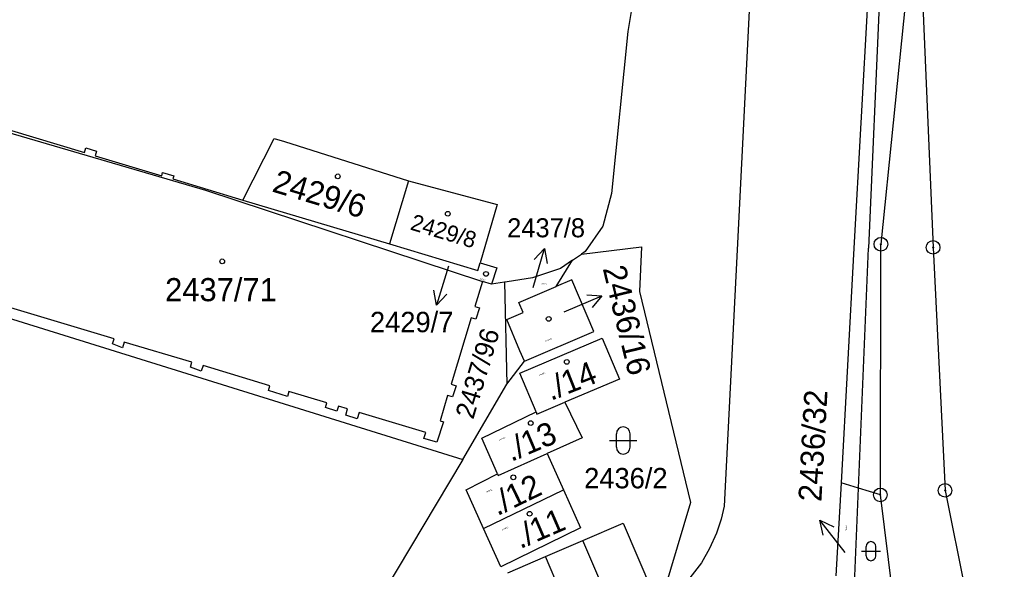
# Model space of a CAD drawing. Extents: x -822293 to -820259, y -1071573 to -1068794.
# Drawn here: x -820475.7 to -820402.5, y -1069530.7 to -1069490.3 of the extents above; entities that cross this region are included whole.
import ezdxf

# ---------------------------------------------------------------- set-up
doc = ezdxf.new("R2010")
doc.units = 0
for name, color, linetype in [('Vrstva 1', 7, 'Continuous'), ('Vrstva 13', 7, 'Continuous'), ('Vrstva 16', 7, 'Continuous'), ('Vrstva 18', 7, 'Continuous'), ('Vrstva 19', 7, 'Continuous'), ('Vrstva 24', 7, 'Continuous'), ('Vrstva 25', 7, 'Continuous')]:
    doc.layers.add(name, color=color, linetype=linetype)

msp = doc.modelspace()

# ---------------------------------------------------------------- linework, layer by layer
at = {"layer": 'Vrstva 1'}
for p, q in [((-820421.21, -1069472.29), (-820422.97, -1069507.22)), ((-820412.6, -1069475.2), (-820414.37, -1069507.12)), ((-820411.98, -1069476.49), (-820413.29, -1069507.11)), ((-820429.54, -1069482.5), (-820430.99, -1069491.17)), ((-820410.58, -1069488.98), (-820412.39, -1069506.82)), ((-820430.99, -1069491.17), (-820432.21, -1069503.1)), ((-820476.63, -1069498.58), (-820462.07, -1069502.84)), ((-820476.57, -1069498.39), (-820470.95, -1069500.08)), ((-820459.31, -1069503.57), (-820457.02, -1069499.04)), ((-820457.02, -1069499.04), (-820456.25, -1069499.27)), ((-820456.25, -1069499.27), (-820447.12, -1069502.15)), ((-820470.95, -1069500.08), (-820470.85, -1069499.74)), ((-820470.85, -1069499.74), (-820470.07, -1069499.97)), ((-820470.07, -1069499.97), (-820470.17, -1069500.31)), ((-820470.17, -1069500.31), (-820465.28, -1069501.78)), ((-820465.28, -1069501.78), (-820465.21, -1069501.54)), ((-820465.21, -1069501.54), (-820464.39, -1069501.78)), ((-820464.39, -1069501.78), (-820464.47, -1069502.02)), ((-820464.47, -1069502.02), (-820459.31, -1069503.57)), ((-820447.12, -1069502.15), (-820448.52, -1069506.8)), ((-820447.12, -1069502.15), (-820440.62, -1069503.89)), ((-820462.07, -1069502.84), (-820441.69, -1069509.56)), ((-820432.21, -1069503.1), (-820432.85, -1069505.5)), ((-820459.31, -1069503.57), (-820448.52, -1069506.8)), ((-820440.62, -1069503.89), (-820441.87, -1069508.19)), ((-820432.85, -1069505.5), (-820434.14, -1069507.36)), ((-820448.52, -1069506.8), (-820442.03, -1069508.74)), ((-820434.4, -1069507.54), (-820430, -1069507)), ((-820430, -1069507), (-820430.15, -1069510.3)), ((-820412.43, -1069525.25), (-820412.39, -1069506.82)), ((-820435.07, -1069508), (-820434.4, -1069507.54)), ((-820434.14, -1069507.36), (-820434.4, -1069507.54)), ((-820422.97, -1069507.22), (-820423.92, -1069526.08)), ((-820414.37, -1069507.12), (-820415.32, -1069524.37)), ((-820414.04, -1069524.76), (-820413.29, -1069507.11)), ((-820442.03, -1069508.74), (-820441.87, -1069508.19)), ((-820441.87, -1069508.19), (-820440.64, -1069508.56)), ((-820436.27, -1069509.94), (-820435.07, -1069508)), ((-820435.07, -1069508), (-820435.94, -1069508.6)), ((-820486.35, -1069509.2), (-820443.14, -1069522.65)), ((-820440.64, -1069508.56), (-820441.02, -1069509.76)), ((-820435.94, -1069508.6), (-820438, -1069509.3)), ((-820441.69, -1069509.56), (-820442.25, -1069511.39)), ((-820441.02, -1069509.76), (-820441.69, -1069509.56)), ((-820440.07, -1069509.62), (-820441.02, -1069509.76)), ((-820439.88, -1069509.59), (-820440.07, -1069509.62)), ((-820440.07, -1069509.62), (-820439.9, -1069517.1)), ((-820438, -1069509.3), (-820439.88, -1069509.59)), ((-820439.01, -1069511.11), (-820436.27, -1069509.94)), ((-820435.12, -1069509.45), (-820436.27, -1069509.94)), ((-820433.5, -1069513.24), (-820435.12, -1069509.45)), ((-820468.78, -1069513.78), (-820480.09, -1069510.39)), ((-820430.15, -1069510.3), (-820426.4, -1069525.8)), ((-820442.25, -1069511.39), (-820441.91, -1069511.5)), ((-820438.69, -1069511.84), (-820439.01, -1069511.11)), ((-820441.91, -1069511.5), (-820442.17, -1069512.33)), ((-820439.91, -1069512.36), (-820438.69, -1069511.84)), ((-820442.51, -1069512.22), (-820443.99, -1069517.11)), ((-820442.17, -1069512.33), (-820442.51, -1069512.22)), ((-820438.93, -1069514.65), (-820439.91, -1069512.36)), ((-820438.6, -1069515.41), (-820433.5, -1069513.24)), ((-820468.89, -1069514.15), (-820468.78, -1069513.78)), ((-820468.15, -1069514.43), (-820468.89, -1069514.15)), ((-820468.03, -1069514.01), (-820468.15, -1069514.43)), ((-820463.06, -1069515.5), (-820468.03, -1069514.01)), ((-820438.93, -1069516.3), (-820432.89, -1069513.73)), ((-820432.89, -1069513.73), (-820431.62, -1069516.73)), ((-820438.6, -1069515.41), (-820438.93, -1069514.65)), ((-820463.17, -1069515.87), (-820463.06, -1069515.5)), ((-820462.24, -1069515.74), (-820462.37, -1069516.15)), ((-820457.32, -1069517.22), (-820462.24, -1069515.74)), ((-820439.9, -1069517.1), (-820438.6, -1069515.41)), ((-820462.37, -1069516.15), (-820463.17, -1069515.87)), ((-820437.75, -1069519.15), (-820438.93, -1069516.3)), ((-820457.42, -1069517.57), (-820457.32, -1069517.22)), ((-820443.99, -1069517.11), (-820443.62, -1069517.22)), ((-820443.62, -1069517.22), (-820443.9, -1069518.05)), ((-820443.14, -1069522.65), (-820439.9, -1069517.1)), ((-820431.62, -1069516.73), (-820435.63, -1069518.43)), ((-820456.03, -1069518.01), (-820457.42, -1069517.57)), ((-820455.92, -1069517.64), (-820456.03, -1069518.01)), ((-820453.14, -1069518.48), (-820455.92, -1069517.64)), ((-820444.25, -1069517.95), (-820444.81, -1069519.8)), ((-820443.9, -1069518.05), (-820444.25, -1069517.95)), ((-820453.24, -1069518.82), (-820453.14, -1069518.48)), ((-820452.28, -1069518.73), (-820452.39, -1069519.09)), ((-820451.61, -1069518.93), (-820452.28, -1069518.73)), ((-820437.69, -1069519.31), (-820435.63, -1069518.43)), ((-820435.63, -1069518.43), (-820434.35, -1069521.05)), ((-820452.39, -1069519.09), (-820453.24, -1069518.82)), ((-820451.75, -1069519.39), (-820451.61, -1069518.93)), ((-820450.9, -1069519.66), (-820451.75, -1069519.39)), ((-820450.76, -1069519.19), (-820450.9, -1069519.66)), ((-820445.85, -1069520.66), (-820450.76, -1069519.19)), ((-820441.73, -1069521.09), (-820437.75, -1069519.15)), ((-820437.75, -1069519.15), (-820437.69, -1069519.31)), ((-820444.55, -1069519.88), (-820445.05, -1069521.38)), ((-820444.81, -1069519.8), (-820444.55, -1069519.88)), ((-820445.99, -1069521.11), (-820445.85, -1069520.66)), ((-820445.05, -1069521.38), (-820445.99, -1069521.11)), ((-820440.59, -1069523.7), (-820441.73, -1069521.09)), ((-820434.35, -1069521.05), (-820436.92, -1069522.2)), ((-820440.54, -1069523.82), (-820436.92, -1069522.2)), ((-820436.92, -1069522.2), (-820435.72, -1069524.87)), ((-820443.14, -1069522.65), (-820450.9, -1069535.62)), ((-820442.89, -1069524.87), (-820440.59, -1069523.7)), ((-820440.59, -1069523.7), (-820440.54, -1069523.82)), ((-820415.32, -1069524.37), (-820415.7, -1069531.2)), ((-820414.04, -1069524.76), (-820415.32, -1069524.37)), ((-820441.61, -1069527.72), (-820442.89, -1069524.87)), ((-820441.61, -1069527.72), (-820435.72, -1069524.87)), ((-820435.72, -1069524.87), (-820434.47, -1069527.67)), ((-820414.34, -1069531.82), (-820414.04, -1069524.76)), ((-820412.43, -1069525.25), (-820414.04, -1069524.76)), ((-820409.51, -1069548.66), (-820412.43, -1069525.25)), ((-820426.4, -1069525.8), (-820428.69, -1069533.49)), ((-820423.92, -1069526.08), (-820424.13, -1069527.04)), ((-820434.31, -1069528.6), (-820431.35, -1069527.34)), ((-820431.35, -1069527.34), (-820428.69, -1069533.49)), ((-820424.13, -1069527.04), (-820424.49, -1069528.06)), ((-820440.34, -1069530.55), (-820441.61, -1069527.72)), ((-820434.47, -1069527.67), (-820440.34, -1069530.55)), ((-820424.49, -1069528.06), (-820425, -1069529.2)), ((-820437.06, -1069529.79), (-820434.31, -1069528.6)), ((-820431.66, -1069534.76), (-820434.31, -1069528.6)), ((-820425, -1069529.2), (-820425.59, -1069530.25)), ((-820439.82, -1069530.98), (-820437.06, -1069529.79)), ((-820434.41, -1069535.95), (-820437.06, -1069529.79)), ((-820425.59, -1069530.25), (-820426.6, -1069531.57))]:
    msp.add_line(p, q, dxfattribs=at)
at = {"layer": 'Vrstva 13'}
for p, q in [((-820409.34, -1069488.62), (-820408.55, -1069507.05)), ((-820408.55, -1069507.05), (-820407.67, -1069524.92)), ((-820407.67, -1069524.92), (-820402.52, -1069550.44))]:
    msp.add_line(p, q, dxfattribs=at)
at = {"layer": 'Vrstva 16'}
for p, q in [((-820437.97, -1069510.01), (-820437.133, -1069507.129)), ((-820444.18, -1069508.43), (-820445.08, -1069511.292)), ((-820435.67, -1069511.79), (-820432.911, -1069510.612)), ((-820415.02, -1069529.48), (-820416.868, -1069527.117))]:
    msp.add_line(p, q, dxfattribs=at)
for points in [[(-820437.892, -1069507.95), (-820437.133, -1069507.129), (-820436.932, -1069508.229)], [(-820444.303, -1069510.488), (-820445.08, -1069511.292), (-820445.257, -1069510.188)], [(-820434.027, -1069510.545), (-820432.911, -1069510.612), (-820433.634, -1069511.464)], [(-820416.646, -1069528.213), (-820416.868, -1069527.117), (-820415.858, -1069527.597)]]:
    msp.add_lwpolyline(points, dxfattribs=at)
at = {"layer": 'Vrstva 24'}
for centre, radius in [((-820412.39, -1069506.82), 0.5), ((-820412.39, -1069506.82), 0.0327), ((-820408.55, -1069507.05), 0.5), ((-820408.55, -1069507.05), 0.0327), ((-820407.67, -1069524.92), 0.5), ((-820412.43, -1069525.25), 0.5), ((-820412.43, -1069525.25), 0.0327), ((-820407.67, -1069524.92), 0.0327)]:
    msp.add_circle(centre, radius, dxfattribs=at)
at = {"layer": 'Vrstva 25'}
for p, q in [((-820431.84, -1069521.75), (-820431.84, -1069520.75)), ((-820430.84, -1069521.75), (-820430.84, -1069520.75)), ((-820432.34, -1069521.25), (-820430.34, -1069521.25)), ((-820413.82, -1069529.39), (-820412.42, -1069529.39)), ((-820413.47, -1069529.74), (-820413.47, -1069529.04)), ((-820412.77, -1069529.74), (-820412.77, -1069529.04))]:
    msp.add_line(p, q, dxfattribs=at)
for centre in [(-820452.33, -1069501.83), (-820444.24, -1069504.58), (-820460.83, -1069508.08), (-820441.43, -1069509), (-820436.82, -1069512.31), (-820435.49, -1069515.47), (-820438.14, -1069519.97), (-820439.42, -1069523.96), (-820438.22, -1069526.64)]:
    msp.add_circle(centre, 0.175, dxfattribs=at)
for centre, radius, start, end in [((-820431.34, -1069520.75), 0.5, 0, 180), ((-820431.34, -1069521.75), 0.5, 180, 0), ((-820413.12, -1069529.04), 0.35, 0, 180), ((-820413.12, -1069529.74), 0.35, 180, 0)]:
    msp.add_arc(centre, radius, start, end, dxfattribs=at)

# ---------------------------------------------------------------- texts
at = {"layer": 'Vrstva 16'}
for s, height, p in [('2437/8', 1.4, (-820439.874, -1069506.31)), ('2429/7', 1.5, (-820449.962, -1069513.29))]:
    msp.add_text(s, height=height, dxfattribs=at).set_placement(p)
for s, rotation, p in [('2436/16', 283.61412, (-820432.854, -1069508.597)), ('./14', 21.54321, (-820436.661, -1069518.344)), ('2436/32', 86.81553, (-820416.767, -1069525.783)), ('./13', 22.91832, (-820439.575, -1069522.834)), ('./12', 25.84044, (-820440.595, -1069526.826)), ('./11', 23.37669, (-820438.917, -1069529.245))]:
    msp.add_text(s, height=1.7, rotation=rotation, dxfattribs=at).set_placement(p)
at = {"layer": 'Vrstva 18'}
msp.add_text('2436/2', height=1.5, dxfattribs=at).set_placement((-820434.211, -1069524.77))
msp.add_text('2436/32', height=0.1, rotation=87.54795, dxfattribs=at).set_placement((-820414.899, -1069527.926))
at = {"layer": 'Vrstva 19'}
for s, height, rotation, p in [('2429/6', 1.7, 343.31634, (-820457.235, -1069502.93)), ('2429/8', 1.2, 343.37358, (-820447.068, -1069505.727)), ('2429/7', 0.1, 343.37358, (-820441.902, -1069509.399)), ('2437/96', 1.4, 73.16667, (-820442.372, -1069519.751)), ('2436/16', 0.1, 23.03289, (-820437.039, -1069514.006)), ('2436/14', 0.1, 22.97565, (-820437.51, -1069516.496)), ('2436/13', 0.1, 24.12153, (-820440.451, -1069521.271)), ('2436/12', 0.1, 25.84044, (-820441.388, -1069525.106)), ('2436/11', 0.1, 23.37669, (-820440.226, -1069527.862))]:
    msp.add_text(s, height=height, rotation=rotation, dxfattribs=at).set_placement(p)
for s, height, p in [('2437/71', 1.7, (-820465.03, -1069511.01)), ('2437/8', 0.1, (-820437.35, -1069509.76))]:
    msp.add_text(s, height=height, dxfattribs=at).set_placement(p)

doc.saveas('drawing.dxf')
